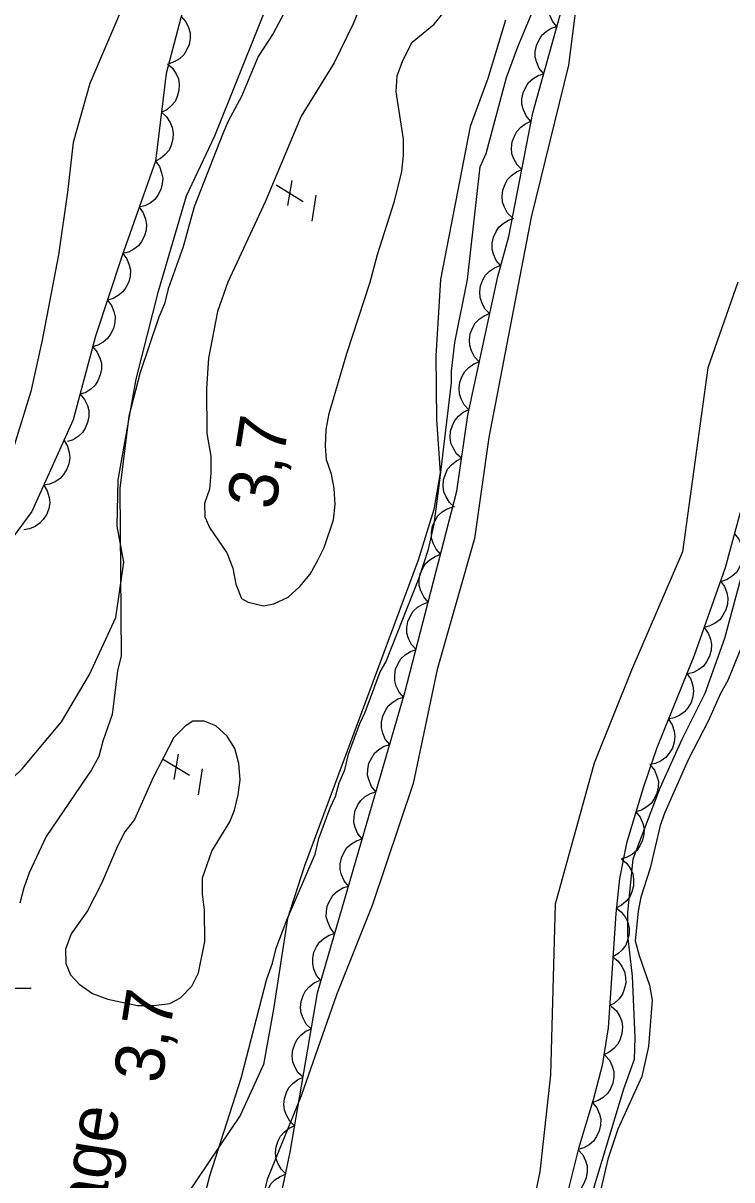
# Model space of a CAD drawing. Extents: x 282461 to 284471, y 5554090 to 5557646.
# Drawn here: x 283809.5 to 283852.7, y 5555588.3 to 5555658.8 of the extents above; entities that cross this region are included whole.
import ezdxf

# ---------------------------------------------------------------- set-up
doc = ezdxf.new("R2010")
doc.units = 0
for name, color, linetype in [('Niveau 1', 7, 'Continuous'), ('Niveau 2', 7, 'Continuous'), ('Niveau 3', 7, 'Continuous'), ('Niveau 4', 7, 'Continuous'), ('Niveau 44', 7, 'Continuous'), ('Niveau 61', 7, 'Continuous'), ('Niveau 7', 7, 'Continuous')]:
    doc.layers.add(name, color=color, linetype=linetype)

msp = doc.modelspace()

# ---------------------------------------------------------------- linework, layer by layer
at = {"layer": 'Niveau 1'}
for points in [[(283843.53, 5555662.18), (283842.76, 5555656.27), (283840.5, 5555647), (283837.92, 5555633.56), (283837.03, 5555627.42), (283834.76, 5555619.42), (283833.3, 5555612.47), (283830.79, 5555605.05), (283828.62, 5555599.6), (283826.46, 5555593.45), (283824.4, 5555588.35), (283823.27, 5555583.6)], [(283815.86, 5555660.48), (283813.58, 5555655.14), (283812.56, 5555651.54), (283812.23, 5555648.53), (283811.67, 5555644.71), (283810.67, 5555639.5), (283809.99, 5555636.37), (283808.63, 5555631.96)], [(283853.09, 5555643.04), (283851.26, 5555637.82), (283849.71, 5555626.59), (283846.62, 5555619.39), (283844.34, 5555613.71), (283841.96, 5555605.13), (283841.68, 5555594.72), (283841.02, 5555588.81), (283840.12, 5555584.53)]]:
    msp.add_lwpolyline(points, dxfattribs=at)
at = {"layer": 'Niveau 2'}
for points in [[(283795.05, 5555586.2), (283797.46, 5555590.82), (283802.65, 5555598.78), (283803.39, 5555601.02), (283803.05, 5555603.44), (283803.31, 5555605.08), (283804.24, 5555607.19), (283806.17, 5555610.23), (283809.46, 5555613.37), (283811.86, 5555616.24), (283813.56, 5555619.13), (283815.17, 5555622.59), (283815.65, 5555625.97), (283815.24, 5555628.16), (283815.32, 5555630.98), (283816.4, 5555637.12), (283817.77, 5555642.49), (283819.48, 5555648.3), (283821.21, 5555651.95), (283825.34, 5555662.26)], [(283838.92, 5555659.01), (283837.84, 5555655.46), (283836.77, 5555652.52), (283834.96, 5555643.2), (283834.68, 5555638.54), (283834.71, 5555634.66), (283834.95, 5555631.41), (283834.55, 5555629.19), (283833.61, 5555626.09), (283826.67, 5555607.47), (283825.64, 5555604.25), (283824.78, 5555598.72), (283824.17, 5555595.36), (283822.74, 5555592.25), (283819.48, 5555587.39)], [(283853.89, 5555627.27), (283852.28, 5555621.31), (283851.09, 5555617.96), (283849.68, 5555615.17), (283848.34, 5555612.19), (283846.7, 5555607.86), (283846.37, 5555604.64), (283846.37, 5555603.21), (283846.65, 5555600.74), (283846.82, 5555596.99), (283846.77, 5555595.66), (283846.13, 5555593.84), (283844, 5555586.85)]]:
    msp.add_lwpolyline(points, dxfattribs=at)
at = {"layer": 'Niveau 3'}
for p, q in [((283824.95, 5555648.96), (283826.58, 5555647.96)), ((283825.66, 5555647.7), (283825.91, 5555649.24)), ((283827.14, 5555646.76), (283827.38, 5555648.34)), ((283818.73, 5555612.73), (283818.98, 5555614.27)), ((283818.02, 5555613.99), (283819.65, 5555612.99)), ((283820.21, 5555611.79), (283820.45, 5555613.37))]:
    msp.add_line(p, q, dxfattribs=at)
at = {"layer": 'Niveau 4'}
for points in [[(283830.6, 5555661.11), (283829.63, 5555658.79), (283828.48, 5555656.41), (283826.46, 5555653.15), (283824.29, 5555647.98), (283822, 5555643.04), (283821.37, 5555641.24), (283820.81, 5555638.4), (283820.7, 5555636.55), (283820.72, 5555633.82), (283820.97, 5555632.44)], [(283820.97, 5555632.44), (283820.97, 5555631.39), (283820.87, 5555630.41), (283820.58, 5555629.54), (283820.59, 5555628.73), (283820.88, 5555628.09), (283821.94, 5555626.54), (283822.3, 5555625.61), (283822.48, 5555624.63), (283822.83, 5555623.76), (283823.24, 5555623.53), (283824.17, 5555623.31), (283824.81, 5555623.43), (283825.68, 5555623.84), (283826.38, 5555624.48), (283827.01, 5555625.24), (283827.47, 5555626.05), (283827.87, 5555626.87), (283828.44, 5555628.55), (283828.55, 5555629.48), (283828.49, 5555630.46), (283828.31, 5555631.33), (283828.01, 5555632.2), (283827.95, 5555633.06), (283828, 5555634.05), (283828.17, 5555635.04), (283829.25, 5555638.69), (283830.67, 5555643.04), (283831.12, 5555644.73), (283832.15, 5555647.98), (283832.6, 5555649.78), (283832.71, 5555650.76), (283832.7, 5555651.75), (283832.27, 5555654.64), (283832.33, 5555655.62), (283832.67, 5555656.55), (283833.24, 5555657.66), (283834.57, 5555658.77), (283835.21, 5555659.53)], [(283855.03, 5555625.04), (283852.49, 5555618.75), (283852.03, 5555617.96), (283851.3, 5555616.31), (283850.06, 5555613.93), (283848.64, 5555610.71), (283848.36, 5555609.91), (283847.74, 5555607.31), (283847.18, 5555605.55), (283847.01, 5555604.7), (283846.84, 5555602.89), (283847.07, 5555601.99), (283847.7, 5555600.18), (283847.87, 5555599.28), (283847.65, 5555596.45), (283847.25, 5555594.63), (283845.78, 5555591.41), (283845.16, 5555589.59), (283844.77, 5555587.84)], [(283822.12, 5555610.15), (283822.4, 5555610.85), (283822.63, 5555611.78), (283822.74, 5555612.7), (283822.67, 5555613.69), (283822.43, 5555614.61), (283821.96, 5555615.36), (283821.26, 5555615.99), (283820.56, 5555616.28), (283819.86, 5555616.27), (283819.4, 5555615.98), (283818.7, 5555615.28), (283817.44, 5555612.84), (283816.3, 5555610.28), (283815.72, 5555609.53), (283815.26, 5555608.66), (283814.29, 5555606.39), (283813.43, 5555604.71), (283812.45, 5555603.31), (283812.1, 5555602.38), (283812.11, 5555601.51), (283812.41, 5555600.82), (283812.93, 5555600.25), (283813.75, 5555599.67), (283814.69, 5555599.33), (283816.49, 5555598.94), (283817.48, 5555598.95), (283818.47, 5555599.07), (283819.11, 5555599.42), (283819.8, 5555600.12), (283820.2, 5555600.93), (283820.6, 5555602.85), (283820.58, 5555604.76), (283820.46, 5555605.74), (283820.45, 5555606.72), (283821.02, 5555608.35), (283822.12, 5555610.15)]]:
    msp.add_lwpolyline(points, dxfattribs=at)
at = {"layer": 'Niveau 44'}
for points in [[(283819.83, 5555661.78), (283818.24, 5555655.75), (283817.58, 5555650.42)], [(283842.06, 5555658.63), (283841.79, 5555658.95), (283841.63, 5555659.32), (283841.54, 5555659.64), (283841.55, 5555659.99), (283841.61, 5555660.35), (283841.78, 5555660.7), (283841.95, 5555660.98), (283842.21, 5555661.21), (283842.53, 5555661.4), (283842.87, 5555661.52)], [(283823.99, 5555581.43), (283825.79, 5555590), (283827.46, 5555599.72), (283832.79, 5555618.02), (283835.96, 5555630.3), (283836.63, 5555634.93), (283838.45, 5555643.39), (283839.13, 5555645.82), (283840.59, 5555653.35), (283842.63, 5555660.66)], [(283819.16, 5555659.23), (283819.43, 5555658.91), (283819.6, 5555658.55), (283819.69, 5555658.23), (283819.69, 5555657.88), (283819.63, 5555657.52), (283819.47, 5555657.17), (283819.31, 5555656.89), (283819.05, 5555656.65), (283818.73, 5555656.46), (283818.39, 5555656.34)], [(283841.26, 5555655.74), (283840.99, 5555656.06), (283840.83, 5555656.43), (283840.74, 5555656.75), (283840.74, 5555657.1), (283840.81, 5555657.46), (283840.97, 5555657.81), (283841.14, 5555658.09), (283841.41, 5555658.32), (283841.72, 5555658.52), (283842.06, 5555658.63)], [(283818.31, 5555656.35), (283818.63, 5555656.08), (283818.84, 5555655.74), (283818.98, 5555655.44), (283819.03, 5555655.09), (283819.01, 5555654.72), (283818.9, 5555654.35), (283818.78, 5555654.05), (283818.55, 5555653.79), (283818.27, 5555653.55), (283817.95, 5555653.39)], [(283840.45, 5555652.85), (283840.18, 5555653.17), (283840.02, 5555653.54), (283839.93, 5555653.86), (283839.93, 5555654.21), (283840, 5555654.58), (283840.17, 5555654.92), (283840.33, 5555655.2), (283840.6, 5555655.43), (283840.92, 5555655.63), (283841.26, 5555655.74)], [(283817.95, 5555653.39), (283818.26, 5555653.11), (283818.48, 5555652.77), (283818.61, 5555652.47), (283818.66, 5555652.12), (283818.64, 5555651.75), (283818.54, 5555651.39), (283818.41, 5555651.09), (283818.18, 5555650.82), (283817.9, 5555650.58), (283817.58, 5555650.42)], [(283839.92, 5555649.9), (283839.63, 5555650.19), (283839.43, 5555650.55), (283839.32, 5555650.86), (283839.3, 5555651.21), (283839.33, 5555651.58), (283839.47, 5555651.94), (283839.62, 5555652.23), (283839.86, 5555652.48), (283840.16, 5555652.7), (283840.49, 5555652.84)], [(283817.58, 5555650.42), (283815.53, 5555644.61), (283813.93, 5555639.74), (283812.57, 5555634.64), (283810.05, 5555629.06), (283807.98, 5555626.27)], [(283817.58, 5555650.42), (283817.83, 5555650.09), (283817.96, 5555649.7), (283818.03, 5555649.38), (283818, 5555649.03), (283817.91, 5555648.68), (283817.73, 5555648.34), (283817.54, 5555648.08), (283817.26, 5555647.86), (283816.93, 5555647.69), (283816.59, 5555647.6)], [(283839.35, 5555646.95), (283839.05, 5555647.25), (283838.86, 5555647.61), (283838.75, 5555647.92), (283838.73, 5555648.27), (283838.76, 5555648.64), (283838.9, 5555649), (283839.04, 5555649.29), (283839.29, 5555649.54), (283839.59, 5555649.76), (283839.92, 5555649.9)], [(283816.59, 5555647.6), (283816.83, 5555647.27), (283816.97, 5555646.88), (283817.04, 5555646.56), (283817.01, 5555646.21), (283816.92, 5555645.86), (283816.73, 5555645.52), (283816.54, 5555645.26), (283816.26, 5555645.05), (283815.94, 5555644.87), (283815.59, 5555644.78)], [(283838.63, 5555644.05), (283838.36, 5555644.36), (283838.2, 5555644.74), (283838.11, 5555645.05), (283838.12, 5555645.41), (283838.19, 5555645.77), (283838.35, 5555646.12), (283838.52, 5555646.39), (283838.78, 5555646.62), (283839.1, 5555646.82), (283839.44, 5555646.93)], [(283815.59, 5555644.78), (283815.84, 5555644.45), (283815.99, 5555644.08), (283816.06, 5555643.76), (283816.04, 5555643.41), (283815.96, 5555643.05), (283815.78, 5555642.71), (283815.6, 5555642.44), (283815.32, 5555642.22), (283815, 5555642.04), (283814.65, 5555641.94)], [(283837.96, 5555641.12), (283837.67, 5555641.42), (283837.49, 5555641.79), (283837.38, 5555642.1), (283837.36, 5555642.45), (283837.41, 5555642.82), (283837.55, 5555643.17), (283837.7, 5555643.46), (283837.96, 5555643.71), (283838.26, 5555643.92), (283838.59, 5555644.06)], [(283814.65, 5555641.94), (283814.91, 5555641.61), (283815.05, 5555641.24), (283815.13, 5555640.92), (283815.11, 5555640.57), (283815.02, 5555640.21), (283814.85, 5555639.87), (283814.66, 5555639.6), (283814.39, 5555639.38), (283814.07, 5555639.2), (283813.72, 5555639.1)], [(283837.33, 5555638.19), (283837.04, 5555638.49), (283836.86, 5555638.86), (283836.75, 5555639.17), (283836.73, 5555639.52), (283836.78, 5555639.88), (283836.92, 5555640.24), (283837.07, 5555640.53), (283837.33, 5555640.78), (283837.63, 5555640.99), (283837.96, 5555641.12)], [(283813.76, 5555639.09), (283814.03, 5555638.78), (283814.2, 5555638.41), (283814.29, 5555638.09), (283814.29, 5555637.74), (283814.22, 5555637.38), (283814.07, 5555637.03), (283813.9, 5555636.75), (283813.64, 5555636.52), (283813.33, 5555636.32), (283812.99, 5555636.2)], [(283836.7, 5555635.26), (283836.41, 5555635.56), (283836.23, 5555635.92), (283836.12, 5555636.24), (283836.1, 5555636.59), (283836.15, 5555636.95), (283836.29, 5555637.31), (283836.44, 5555637.6), (283836.69, 5555637.84), (283837, 5555638.06), (283837.33, 5555638.19)], [(283812.99, 5555636.2), (283813.26, 5555635.89), (283813.43, 5555635.52), (283813.52, 5555635.21), (283813.52, 5555634.85), (283813.45, 5555634.49), (283813.3, 5555634.14), (283813.13, 5555633.87), (283812.87, 5555633.63), (283812.56, 5555633.43), (283812.22, 5555633.32)], [(283836.25, 5555632.3), (283835.94, 5555632.58), (283835.73, 5555632.93), (283835.6, 5555633.23), (283835.56, 5555633.58), (283835.58, 5555633.95), (283835.7, 5555634.31), (283835.83, 5555634.61), (283836.07, 5555634.87), (283836.35, 5555635.11), (283836.68, 5555635.26)], [(283812.01, 5555633.39), (283812.22, 5555633.04), (283812.33, 5555632.65), (283812.37, 5555632.32), (283812.31, 5555631.97), (283812.19, 5555631.63), (283811.98, 5555631.31), (283811.77, 5555631.06), (283811.47, 5555630.87), (283811.13, 5555630.73), (283810.78, 5555630.67)], [(283835.82, 5555629.33), (283835.51, 5555629.61), (283835.3, 5555629.96), (283835.17, 5555630.26), (283835.13, 5555630.61), (283835.15, 5555630.98), (283835.27, 5555631.34), (283835.4, 5555631.64), (283835.64, 5555631.91), (283835.93, 5555632.14), (283836.25, 5555632.3)], [(283810.78, 5555630.67), (283810.99, 5555630.31), (283811.1, 5555629.92), (283811.14, 5555629.59), (283811.08, 5555629.25), (283810.96, 5555628.9), (283810.74, 5555628.58), (283810.54, 5555628.34), (283810.24, 5555628.15), (283809.9, 5555628), (283809.55, 5555627.94)], [(283834.96, 5555626.45), (283834.69, 5555626.76), (283834.52, 5555627.13), (283834.42, 5555627.44), (283834.42, 5555627.8), (283834.48, 5555628.16), (283834.64, 5555628.51), (283834.8, 5555628.79), (283835.06, 5555629.03), (283835.38, 5555629.23), (283835.71, 5555629.35)], [(283853.24, 5555628.99), (283852.32, 5555625.62), (283850.44, 5555620.28), (283848.15, 5555614.66), (283847.34, 5555612.28), (283846.3, 5555608.84), (283845.88, 5555606.69), (283845.65, 5555604.55), (283845.18, 5555597.58), (283844.83, 5555595.3), (283844.28, 5555593.19), (283843.38, 5555590.24), (283841.81, 5555583.98)], [(283852.88, 5555627.69), (283853.16, 5555627.37), (283853.32, 5555627), (283853.41, 5555626.68), (283853.41, 5555626.33), (283853.34, 5555625.97), (283853.18, 5555625.62), (283853.01, 5555625.34), (283852.75, 5555625.11), (283852.44, 5555624.91), (283852.09, 5555624.8)], [(283834.22, 5555623.54), (283833.94, 5555623.85), (283833.77, 5555624.22), (283833.67, 5555624.54), (283833.67, 5555624.89), (283833.73, 5555625.26), (283833.89, 5555625.61), (283834.05, 5555625.89), (283834.31, 5555626.12), (283834.63, 5555626.32), (283834.96, 5555626.45)], [(283852.04, 5555624.81), (283852.28, 5555624.48), (283852.42, 5555624.1), (283852.49, 5555623.77), (283852.46, 5555623.42), (283852.37, 5555623.07), (283852.18, 5555622.73), (283852, 5555622.46), (283851.72, 5555622.25), (283851.39, 5555622.08), (283851.04, 5555621.99)], [(283833.47, 5555620.64), (283833.19, 5555620.95), (283833.02, 5555621.32), (283832.92, 5555621.64), (283832.92, 5555621.99), (283832.98, 5555622.35), (283833.14, 5555622.7), (283833.3, 5555622.98), (283833.56, 5555623.22), (283833.88, 5555623.42), (283834.22, 5555623.54)], [(283851.04, 5555621.99), (283851.29, 5555621.65), (283851.43, 5555621.27), (283851.49, 5555620.95), (283851.47, 5555620.6), (283851.37, 5555620.24), (283851.19, 5555619.9), (283851, 5555619.64), (283850.72, 5555619.42), (283850.39, 5555619.25), (283850.05, 5555619.16)], [(283832.72, 5555617.73), (283832.44, 5555618.05), (283832.27, 5555618.42), (283832.17, 5555618.73), (283832.17, 5555619.08), (283832.23, 5555619.45), (283832.39, 5555619.8), (283832.55, 5555620.08), (283832.81, 5555620.32), (283833.13, 5555620.52), (283833.47, 5555620.64)], [(283849.99, 5555619.18), (283850.22, 5555618.83), (283850.34, 5555618.44), (283850.39, 5555618.12), (283850.35, 5555617.77), (283850.24, 5555617.42), (283850.04, 5555617.09), (283849.84, 5555616.84), (283849.55, 5555616.64), (283849.21, 5555616.48), (283848.86, 5555616.41)], [(283831.87, 5555614.86), (283831.6, 5555615.18), (283831.44, 5555615.55), (283831.36, 5555615.87), (283831.37, 5555616.22), (283831.44, 5555616.59), (283831.61, 5555616.93), (283831.78, 5555617.21), (283832.05, 5555617.44), (283832.36, 5555617.63), (283832.71, 5555617.74)], [(283848.86, 5555616.41), (283849.09, 5555616.06), (283849.21, 5555615.67), (283849.26, 5555615.34), (283849.22, 5555615), (283849.11, 5555614.64), (283848.91, 5555614.32), (283848.71, 5555614.06), (283848.42, 5555613.86), (283848.08, 5555613.7), (283847.73, 5555613.63)], [(283831.03, 5555611.98), (283830.76, 5555612.3), (283830.61, 5555612.67), (283830.52, 5555612.99), (283830.53, 5555613.34), (283830.6, 5555613.71), (283830.77, 5555614.05), (283830.94, 5555614.33), (283831.21, 5555614.56), (283831.53, 5555614.75), (283831.87, 5555614.86)], [(283847.75, 5555613.62), (283848.01, 5555613.3), (283848.16, 5555612.92), (283848.25, 5555612.6), (283848.23, 5555612.25), (283848.16, 5555611.89), (283847.99, 5555611.55), (283847.81, 5555611.27), (283847.54, 5555611.05), (283847.22, 5555610.86), (283846.88, 5555610.75)], [(283830.19, 5555609.1), (283829.92, 5555609.42), (283829.77, 5555609.79), (283829.68, 5555610.11), (283829.69, 5555610.46), (283829.76, 5555610.83), (283829.93, 5555611.17), (283830.1, 5555611.45), (283830.37, 5555611.68), (283830.69, 5555611.87), (283831.03, 5555611.98)], [(283846.88, 5555610.75), (283847.14, 5555610.43), (283847.3, 5555610.05), (283847.38, 5555609.73), (283847.37, 5555609.38), (283847.29, 5555609.02), (283847.12, 5555608.68), (283846.94, 5555608.4), (283846.67, 5555608.18), (283846.35, 5555607.99), (283846.01, 5555607.88)], [(283829.35, 5555606.22), (283829.09, 5555606.54), (283828.93, 5555606.92), (283828.84, 5555607.23), (283828.85, 5555607.59), (283828.92, 5555607.95), (283829.09, 5555608.29), (283829.26, 5555608.57), (283829.53, 5555608.8), (283829.85, 5555608.99), (283830.19, 5555609.1)], [(283846.01, 5555607.88), (283846.33, 5555607.61), (283846.55, 5555607.27), (283846.69, 5555606.97), (283846.74, 5555606.62), (283846.73, 5555606.25), (283846.63, 5555605.88), (283846.51, 5555605.58), (283846.28, 5555605.31), (283846, 5555605.07), (283845.69, 5555604.9)], [(283828.51, 5555603.34), (283828.25, 5555603.66), (283828.09, 5555604.04), (283828, 5555604.35), (283828.01, 5555604.71), (283828.08, 5555605.07), (283828.25, 5555605.41), (283828.42, 5555605.69), (283828.69, 5555605.92), (283829.01, 5555606.11), (283829.35, 5555606.22)], [(283845.67, 5555604.9), (283846, 5555604.64), (283846.24, 5555604.31), (283846.39, 5555604.02), (283846.46, 5555603.67), (283846.46, 5555603.3), (283846.37, 5555602.93), (283846.26, 5555602.62), (283846.05, 5555602.34), (283845.78, 5555602.09), (283845.47, 5555601.91)], [(283827.68, 5555600.46), (283827.41, 5555600.78), (283827.25, 5555601.16), (283827.17, 5555601.48), (283827.17, 5555601.83), (283827.25, 5555602.19), (283827.41, 5555602.53), (283827.59, 5555602.81), (283827.85, 5555603.04), (283828.17, 5555603.23), (283828.51, 5555603.34)], [(283845.47, 5555601.91), (283845.8, 5555601.65), (283846.03, 5555601.32), (283846.19, 5555601.03), (283846.25, 5555600.68), (283846.26, 5555600.31), (283846.17, 5555599.94), (283846.06, 5555599.63), (283845.85, 5555599.35), (283845.58, 5555599.1), (283845.27, 5555598.92)], [(283827.08, 5555597.52), (283826.78, 5555597.81), (283826.58, 5555598.17), (283826.46, 5555598.48), (283826.43, 5555598.83), (283826.46, 5555599.19), (283826.59, 5555599.56), (283826.73, 5555599.85), (283826.97, 5555600.11), (283827.26, 5555600.33), (283827.59, 5555600.48)], [(283845.38, 5555598.91), (283845.69, 5555598.62), (283845.89, 5555598.27), (283846.02, 5555597.97), (283846.06, 5555597.62), (283846.03, 5555597.25), (283845.91, 5555596.89), (283845.78, 5555596.59), (283845.54, 5555596.33), (283845.25, 5555596.1), (283844.93, 5555595.94)], [(283826.58, 5555594.57), (283826.27, 5555594.86), (283826.08, 5555595.21), (283825.95, 5555595.52), (283825.92, 5555595.87), (283825.95, 5555596.24), (283826.08, 5555596.6), (283826.22, 5555596.89), (283826.46, 5555597.15), (283826.76, 5555597.38), (283827.08, 5555597.52)], [(283844.99, 5555595.93), (283845.27, 5555595.62), (283845.44, 5555595.25), (283845.53, 5555594.93), (283845.53, 5555594.58), (283845.47, 5555594.22), (283845.32, 5555593.87), (283845.15, 5555593.58), (283844.89, 5555593.35), (283844.58, 5555593.15), (283844.24, 5555593.03)], [(283826.07, 5555591.61), (283825.77, 5555591.9), (283825.57, 5555592.26), (283825.45, 5555592.56), (283825.41, 5555592.91), (283825.45, 5555593.28), (283825.57, 5555593.64), (283825.71, 5555593.94), (283825.95, 5555594.2), (283826.25, 5555594.42), (283826.58, 5555594.57)], [(283844.23, 5555593.03), (283844.49, 5555592.71), (283844.65, 5555592.33), (283844.73, 5555592.01), (283844.72, 5555591.66), (283844.64, 5555591.3), (283844.47, 5555590.96), (283844.29, 5555590.68), (283844.02, 5555590.46), (283843.7, 5555590.27), (283843.36, 5555590.17)], [(283825.56, 5555588.66), (283825.26, 5555588.95), (283825.06, 5555589.3), (283824.94, 5555589.61), (283824.91, 5555589.96), (283824.94, 5555590.33), (283825.06, 5555590.69), (283825.2, 5555590.98), (283825.45, 5555591.24), (283825.74, 5555591.47), (283826.07, 5555591.61)], [(283843.36, 5555590.16), (283843.64, 5555589.85), (283843.81, 5555589.49), (283843.91, 5555589.17), (283843.91, 5555588.82), (283843.85, 5555588.45), (283843.7, 5555588.1), (283843.54, 5555587.82), (283843.28, 5555587.58), (283842.97, 5555587.38), (283842.63, 5555587.26)], [(283824.89, 5555585.73), (283824.6, 5555586.03), (283824.42, 5555586.39), (283824.31, 5555586.71), (283824.29, 5555587.06), (283824.33, 5555587.42), (283824.47, 5555587.78), (283824.62, 5555588.07), (283824.87, 5555588.32), (283825.18, 5555588.53), (283825.51, 5555588.67)]]:
    msp.add_lwpolyline(points, dxfattribs=at)
at = {"layer": 'Niveau 61'}
msp.add_lwpolyline([(283790, 5555600), (283810, 5555600)], dxfattribs=at)
at = {"layer": 'Niveau 7'}
for points in [[(283825.57, 5555659.71), (283824.77, 5555658.2), (283823.85, 5555656.8), (283822.82, 5555654.36), (283822.01, 5555652.85), (283821.67, 5555652.04), (283819.95, 5555647.63), (283819.27, 5555645.19), (283818.36, 5555642.64), (283818.14, 5555641.71), (283817.79, 5555640.9), (283816.65, 5555637.53), (283815.97, 5555634.86), (283815.42, 5555630.46), (283815.5, 5555620.27), (283815.27, 5555619.35), (283814.94, 5555616.68), (283814.37, 5555615.06), (283814.14, 5555614.13), (283813.69, 5555613.32), (283810.92, 5555609.24), (283809.89, 5555607.04), (283809.55, 5555606.11), (283809.32, 5555605.18)], [(283819.78, 5555584.24), (283820.89, 5555588.56), (283822.81, 5555594.52), (283824.38, 5555600.58), (283824.72, 5555601.52), (283824.94, 5555602.45), (283825.62, 5555604.21), (283827.32, 5555608.18), (283827.55, 5555609.12), (283828.23, 5555610.99), (283828.57, 5555611.69), (283828.79, 5555612.51), (283829.13, 5555613.32), (283829.36, 5555614.26), (283830.04, 5555616.13), (283830.38, 5555616.83), (283831.28, 5555619.28), (283831.63, 5555619.87), (283833.67, 5555625.02), (283834.24, 5555626.77), (283834.57, 5555628.28), (283834.89, 5555630.62), (283835.64, 5555636.91), (283835.63, 5555637.61), (283835.84, 5555639.35), (283836.62, 5555643.2), (283837.39, 5555650.07), (283837.74, 5555650.88), (283838.98, 5555655.52), (283839.67, 5555657.38), (283840.7, 5555659.82)]]:
    msp.add_lwpolyline(points, dxfattribs=at)

# ---------------------------------------------------------------- texts
at = {"layer": 'Niveau 3'}
for p in [(283824.2, 5555624.69), (283817.27, 5555589.72)]:
    msp.add_text('    3,7', height=3, rotation=81.0958, dxfattribs=at).set_placement(p)
at = {"layer": 'Niveau 7'}
msp.add_text('Marécage', height=3, rotation=81.0598, dxfattribs=at).set_placement((283812.66, 5555575.02))

doc.saveas('drawing.dxf')
